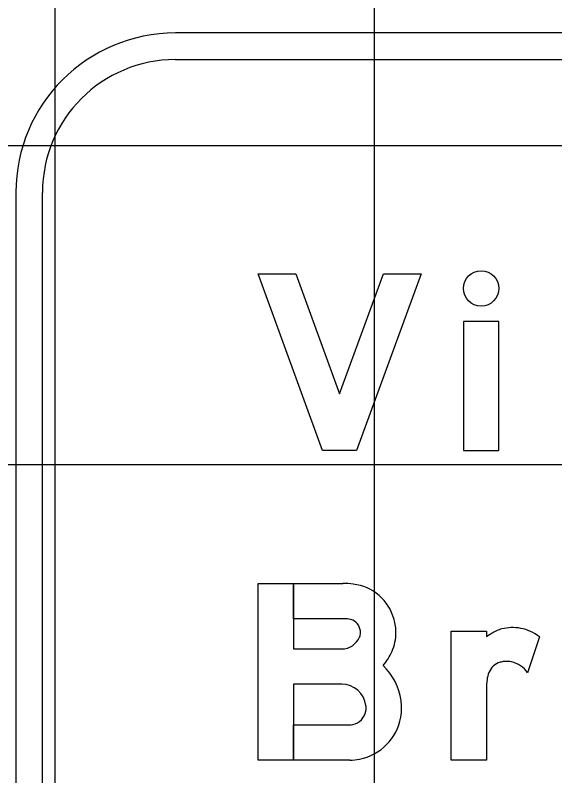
# Model space of a CAD drawing. Extents: x 1797809 to 2198143, y 249608 to 1237864.
# Drawn here: x 2197064.457 to 2197067.835, y 1237266.096 to 1237270.861 of the extents above; entities that cross this region are included whole.
import ezdxf

# ---------------------------------------------------------------- set-up
doc = ezdxf.new("R2010")
doc.units = 0
for name, color, linetype in [('GSBWFILL', 7, 'Continuous'), ('GSCOLORFILL', 7, 'Continuous'), ('GSOUTLINE', 7, 'Continuous'), ('GSSHT', 7, 'Continuous')]:
    doc.layers.add(name, color=color, linetype=linetype)

msp = doc.modelspace()

# ---------------------------------------------------------------- linework, layer by layer
at = {"layer": 'GSBWFILL'}
msp.add_line((2197067.7391, 1237266.9664), (2197067.664, 1237266.7412), dxfattribs=at)
for points in [[(2197066.2143, 1237269.2412), (2197066.4879, 1237268.4891), (2197066.7616, 1237269.2412), (2197066.9973, 1237269.2412), (2197066.5943, 1237268.1339), (2197066.5943, 1237268.1339), (2197066.3815, 1237268.1339), (2197065.9786, 1237269.2412)], [(2197067.263, 1237268.1339), (2197067.4844, 1237268.1339), (2197067.4844, 1237268.9422), (2197067.263, 1237268.9422)]]:
    msp.add_lwpolyline(points, close=True, dxfattribs=at)
for points in [[(2197066.5007, 1237266.6698), (2197066.2001, 1237266.6698), (2197066.2001, 1237266.1942), (2197065.9786, 1237266.1942), (2197065.9786, 1237267.3014), (2197066.2001, 1237267.3014), (2197066.2001, 1237266.8912), (2197066.5007, 1237266.8912)], [(2197066.5075, 1237267.08), (2197066.2001, 1237267.08), (2197066.2001, 1237267.3014), (2197066.5075, 1237267.3014)], [(2197067.4069, 1237266.6411), (2197067.4069, 1237266.1942), (2197067.1855, 1237266.1942), (2197067.1855, 1237267.0025), (2197067.4069, 1237267.0025), (2197067.4069, 1237266.9664)], [(2197066.5518, 1237266.1942), (2197066.2001, 1237266.1942), (2197066.2001, 1237266.4157), (2197066.5518, 1237266.4157)]]:
    msp.add_lwpolyline(points, dxfattribs=at)
msp.add_ellipse((2197067.3737, 1237269.1498), major_axis=(0, 0.1107), ratio=0.999988, dxfattribs=at)
for centre, major_axis, ratio, start_param, end_param in [((2197066.5075, 1237266.7687), (0, 0.5327), 0.999995, 6.158944, 6.283185), ((2197066.5358, 1237266.9958), (0, 0.3038), 0.999995, 4.980924, 6.158944), ((2197066.5075, 1237266.7687), (0, 0.3113), 0.999995, 6.158944, 6.283185), ((2197066.5358, 1237266.9958), (0, 0.0824), 0.999995, 4.980924, 6.158944), ((2197066.5202, 1237266.9915), (0, 0.3201), 0.999995, 4.712389, 4.980924), ((2197066.5202, 1237266.9915), (0, 0.0987), 0.999995, 4.712389, 4.980924), ((2197067.6295, 1237266.6713), (0, 0.3696), 0.999992, 0.443663, 0.646229), ((2197067.5421, 1237266.8551), (0, 0.1661), 0.999992, 0.24142, 0.443663), ((2197067.5706, 1237266.7395), (0, 0.2851), 0.999992, 6.103268, 6.524606), ((2197067.577, 1237266.7749), (0, 0.2491), 0.999992, 5.846069, 6.103268), ((2197067.5516, 1237266.7205), (0, 0.3092), 0.999992, 5.631644, 5.846069), ((2197066.5007, 1237267.0139), (0, 0.1227), 0.999995, 3.141593, 4.302517), ((2197066.5523, 1237266.9915), (0, 0.0665), 0.999995, 4.302517, 4.712389), ((2197066.5523, 1237266.9915), (0, 0.2879), 0.999995, 4.302517, 4.712389), ((2197066.5007, 1237267.0139), (0, 0.3442), 0.999995, 3.993826, 4.302517), ((2197067.5245, 1237266.7013), (0, 0.1107), 0.999992, 0.293855, 1.188904), ((2197067.5267, 1237266.6941), (0, 0.1182), 0.999992, 0.067293, 0.293855), ((2197067.5307, 1237266.6354), (0, 0.1772), 0.999992, 6.094384, 6.350479), ((2197067.5353, 1237266.6597), (0, 0.1523), 0.999992, 5.27661, 6.094384), ((2197066.5007, 1237266.5161), (0, 0.3751), 0.999995, 4.848927, 5.520752), ((2197067.5822, 1237266.6782), (0, 0.1728), 0.999992, 1.188904, 1.450084), ((2197066.5007, 1237266.5161), (0, 0.1537), 0.999995, 4.848927, 6.283185), ((2197067.8762, 1237266.6406), (0, 0.4693), 0.999992, 1.445958, 1.569673), ((2197066.5417, 1237266.5217), (0, 0.3337), 0.999995, 4.712389, 4.848927), ((2197066.5378, 1237266.5217), (0, 0.1163), 0.999995, 4.539563, 4.712389), ((2197066.5417, 1237266.5217), (0, 0.1123), 0.999995, 4.712389, 4.848927), ((2197066.5378, 1237266.5217), (0, 0.3377), 0.999995, 4.539563, 4.712389), ((2197066.5496, 1237266.5197), (0, 0.1042), 0.999995, 3.334454, 4.539563), ((2197066.5496, 1237266.5197), (0, 0.3257), 0.999995, 3.334454, 4.539563), ((2197066.5518, 1237266.5084), (0, 0.0928), 0.999995, 3.141593, 3.334454), ((2197066.5518, 1237266.5084), (0, 0.3142), 0.999995, 3.141593, 3.334454)]:
    msp.add_ellipse(centre, major_axis=major_axis, ratio=ratio, start_param=start_param, end_param=end_param, dxfattribs=at)
at = {"layer": 'GSCOLORFILL'}
for p, q in [((2197081.4527, 1237270.7501), (2197065.4604, 1237270.7501)), ((2197065.4604, 1237270.5836), (2197081.4527, 1237270.5836)), ((2197064.4614, 1237269.7511), (2197064.4614, 1237263.7487)), ((2197064.6279, 1237263.7487), (2197064.6279, 1237269.7511)), ((2197067.7391, 1237266.9664), (2197067.664, 1237266.7412))]:
    msp.add_line(p, q, dxfattribs=at)
for points in [[(2197066.2143, 1237269.2412), (2197066.4879, 1237268.4891), (2197066.7616, 1237269.2412), (2197066.9973, 1237269.2412), (2197066.5943, 1237268.1339), (2197066.5943, 1237268.1339), (2197066.3815, 1237268.1339), (2197065.9786, 1237269.2412)], [(2197067.263, 1237268.1339), (2197067.4844, 1237268.1339), (2197067.4844, 1237268.9422), (2197067.263, 1237268.9422)]]:
    msp.add_lwpolyline(points, close=True, dxfattribs=at)
for points in [[(2197066.5007, 1237266.6698), (2197066.2001, 1237266.6698), (2197066.2001, 1237266.1942), (2197065.9786, 1237266.1942), (2197065.9786, 1237267.3014), (2197066.2001, 1237267.3014), (2197066.2001, 1237266.8912), (2197066.5007, 1237266.8912)], [(2197066.5075, 1237267.08), (2197066.2001, 1237267.08), (2197066.2001, 1237267.3014), (2197066.5075, 1237267.3014)], [(2197067.4069, 1237266.6411), (2197067.4069, 1237266.1942), (2197067.1855, 1237266.1942), (2197067.1855, 1237267.0025), (2197067.4069, 1237267.0025), (2197067.4069, 1237266.9664)], [(2197066.5518, 1237266.1942), (2197066.2001, 1237266.1942), (2197066.2001, 1237266.4157), (2197066.5518, 1237266.4157)]]:
    msp.add_lwpolyline(points, dxfattribs=at)
for radius in [0.999, 0.8325]:
    msp.add_arc((2197065.4604, 1237269.7511), radius, 90, 180, dxfattribs=at)
msp.add_ellipse((2197067.3737, 1237269.1498), major_axis=(0, 0.1107), ratio=0.999988, dxfattribs=at)
for centre, major_axis, ratio, start_param, end_param in [((2197066.5075, 1237266.7687), (0, 0.5327), 0.999995, 6.158944, 6.283185), ((2197066.5358, 1237266.9958), (0, 0.3038), 0.999995, 4.980924, 6.158944), ((2197066.5075, 1237266.7687), (0, 0.3113), 0.999995, 6.158944, 6.283185), ((2197066.5358, 1237266.9958), (0, 0.0824), 0.999995, 4.980924, 6.158944), ((2197066.5202, 1237266.9915), (0, 0.3201), 0.999995, 4.712389, 4.980924), ((2197066.5202, 1237266.9915), (0, 0.0987), 0.999995, 4.712389, 4.980924), ((2197067.6295, 1237266.6713), (0, 0.3696), 0.999992, 0.443663, 0.646229), ((2197067.5421, 1237266.8551), (0, 0.1661), 0.999992, 0.24142, 0.443663), ((2197067.5706, 1237266.7395), (0, 0.2851), 0.999992, 6.103268, 6.524606), ((2197067.577, 1237266.7749), (0, 0.2491), 0.999992, 5.846069, 6.103268), ((2197067.5516, 1237266.7205), (0, 0.3092), 0.999992, 5.631644, 5.846069), ((2197066.5007, 1237267.0139), (0, 0.1227), 0.999995, 3.141593, 4.302517), ((2197066.5523, 1237266.9915), (0, 0.0665), 0.999995, 4.302517, 4.712389), ((2197066.5523, 1237266.9915), (0, 0.2879), 0.999995, 4.302517, 4.712389), ((2197066.5007, 1237267.0139), (0, 0.3442), 0.999995, 3.993826, 4.302517), ((2197067.5245, 1237266.7013), (0, 0.1107), 0.999992, 0.293855, 1.188904), ((2197067.5267, 1237266.6941), (0, 0.1182), 0.999992, 0.067293, 0.293855), ((2197067.5307, 1237266.6354), (0, 0.1772), 0.999992, 6.094384, 6.350479), ((2197067.5353, 1237266.6597), (0, 0.1523), 0.999992, 5.27661, 6.094384), ((2197066.5007, 1237266.5161), (0, 0.3751), 0.999995, 4.848927, 5.520752), ((2197067.5822, 1237266.6782), (0, 0.1728), 0.999992, 1.188904, 1.450084), ((2197066.5007, 1237266.5161), (0, 0.1537), 0.999995, 4.848927, 6.283185), ((2197067.8762, 1237266.6406), (0, 0.4693), 0.999992, 1.445958, 1.569673), ((2197066.5417, 1237266.5217), (0, 0.3337), 0.999995, 4.712389, 4.848927), ((2197066.5378, 1237266.5217), (0, 0.1163), 0.999995, 4.539563, 4.712389), ((2197066.5417, 1237266.5217), (0, 0.1123), 0.999995, 4.712389, 4.848927), ((2197066.5378, 1237266.5217), (0, 0.3377), 0.999995, 4.539563, 4.712389), ((2197066.5496, 1237266.5197), (0, 0.1042), 0.999995, 3.334454, 4.539563), ((2197066.5496, 1237266.5197), (0, 0.3257), 0.999995, 3.334454, 4.539563), ((2197066.5518, 1237266.5084), (0, 0.0928), 0.999995, 3.141593, 3.334454), ((2197066.5518, 1237266.5084), (0, 0.3142), 0.999995, 3.141593, 3.334454)]:
    msp.add_ellipse(centre, major_axis=major_axis, ratio=ratio, start_param=start_param, end_param=end_param, dxfattribs=at)
at = {"layer": 'GSOUTLINE'}
msp.add_line((2197067.7391, 1237266.9664), (2197067.664, 1237266.7412), dxfattribs=at)
for points in [[(2197066.2143, 1237269.2412), (2197066.4879, 1237268.4891), (2197066.7616, 1237269.2412), (2197066.9973, 1237269.2412), (2197066.5943, 1237268.1339), (2197066.5943, 1237268.1339), (2197066.3815, 1237268.1339), (2197065.9786, 1237269.2412)], [(2197067.263, 1237268.1339), (2197067.4844, 1237268.1339), (2197067.4844, 1237268.9422), (2197067.263, 1237268.9422)]]:
    msp.add_lwpolyline(points, close=True, dxfattribs=at)
for points in [[(2197066.5518, 1237266.1942), (2197065.9786, 1237266.1942), (2197065.9786, 1237267.3014), (2197066.5075, 1237267.3014)], [(2197066.5075, 1237267.08), (2197066.2001, 1237267.08), (2197066.2001, 1237266.8912), (2197066.5007, 1237266.8912)], [(2197067.4069, 1237266.6411), (2197067.4069, 1237266.1942), (2197067.1855, 1237266.1942), (2197067.1855, 1237267.0025), (2197067.4069, 1237267.0025), (2197067.4069, 1237266.9664)], [(2197066.5007, 1237266.6698), (2197066.2001, 1237266.6698), (2197066.2001, 1237266.4157)], [(2197066.2001, 1237266.4157), (2197066.5518, 1237266.4157)]]:
    msp.add_lwpolyline(points, dxfattribs=at)
msp.add_ellipse((2197067.3737, 1237269.1498), major_axis=(0, 0.1107), ratio=0.999988, dxfattribs=at)
for centre, major_axis, ratio, start_param, end_param in [((2197066.5075, 1237266.7687), (0, 0.5327), 0.999995, 6.158944, 6.283185), ((2197066.5358, 1237266.9958), (0, 0.3038), 0.999995, 4.980924, 6.158944), ((2197066.5075, 1237266.7687), (0, 0.3113), 0.999995, 6.158944, 6.283185), ((2197066.5358, 1237266.9958), (0, 0.0824), 0.999995, 4.980924, 6.158944), ((2197066.5202, 1237266.9915), (0, 0.3201), 0.999995, 4.712389, 4.980924), ((2197066.5202, 1237266.9915), (0, 0.0987), 0.999995, 4.712389, 4.980924), ((2197067.6295, 1237266.6713), (0, 0.3696), 0.999992, 0.443663, 0.646229), ((2197067.5421, 1237266.8551), (0, 0.1661), 0.999992, 0.24142, 0.443663), ((2197067.5706, 1237266.7395), (0, 0.2851), 0.999992, 6.103268, 6.524606), ((2197067.577, 1237266.7749), (0, 0.2491), 0.999992, 5.846069, 6.103268), ((2197067.5516, 1237266.7205), (0, 0.3092), 0.999992, 5.631644, 5.846069), ((2197066.5007, 1237267.0139), (0, 0.1227), 0.999995, 3.141593, 4.302517), ((2197066.5523, 1237266.9915), (0, 0.0665), 0.999995, 4.302517, 4.712389), ((2197066.5523, 1237266.9915), (0, 0.2879), 0.999995, 4.302517, 4.712389), ((2197066.5007, 1237267.0139), (0, 0.3442), 0.999995, 3.993826, 4.302517), ((2197067.5245, 1237266.7013), (0, 0.1107), 0.999992, 0.293855, 1.188904), ((2197067.5267, 1237266.6941), (0, 0.1182), 0.999992, 0.067293, 0.293855), ((2197067.5307, 1237266.6354), (0, 0.1772), 0.999992, 6.094384, 6.350479), ((2197067.5353, 1237266.6597), (0, 0.1523), 0.999992, 5.27661, 6.094384), ((2197066.5007, 1237266.5161), (0, 0.3751), 0.999995, 4.848927, 5.520752), ((2197067.5822, 1237266.6782), (0, 0.1728), 0.999992, 1.188904, 1.450084), ((2197066.5007, 1237266.5161), (0, 0.1537), 0.999995, 4.848927, 6.283185), ((2197067.8762, 1237266.6406), (0, 0.4693), 0.999992, 1.445958, 1.569673), ((2197066.5417, 1237266.5217), (0, 0.3337), 0.999995, 4.712389, 4.848927), ((2197066.5378, 1237266.5217), (0, 0.1163), 0.999995, 4.539563, 4.712389), ((2197066.5417, 1237266.5217), (0, 0.1123), 0.999995, 4.712389, 4.848927), ((2197066.5378, 1237266.5217), (0, 0.3377), 0.999995, 4.539563, 4.712389), ((2197066.5496, 1237266.5197), (0, 0.1042), 0.999995, 3.334454, 4.539563), ((2197066.5496, 1237266.5197), (0, 0.3257), 0.999995, 3.334454, 4.539563), ((2197066.5518, 1237266.5084), (0, 0.0928), 0.999995, 3.141593, 3.334454), ((2197066.5518, 1237266.5084), (0, 0.3142), 0.999995, 3.141593, 3.334454)]:
    msp.add_ellipse(centre, major_axis=major_axis, ratio=ratio, start_param=start_param, end_param=end_param, dxfattribs=at)
at = {"layer": 'GSSHT'}
for p, q in [((2197064.7065, 1237248.0462), (2197064.7065, 1237318.0462)), ((2197066.7065, 1237248.0462), (2197066.7065, 1237318.0462)), ((2196954.7065, 1237270.0462), (2197214.7065, 1237270.0462)), ((2196954.7065, 1237268.0462), (2197214.7065, 1237268.0462))]:
    msp.add_line(p, q, dxfattribs=at)

doc.saveas('drawing.dxf')
